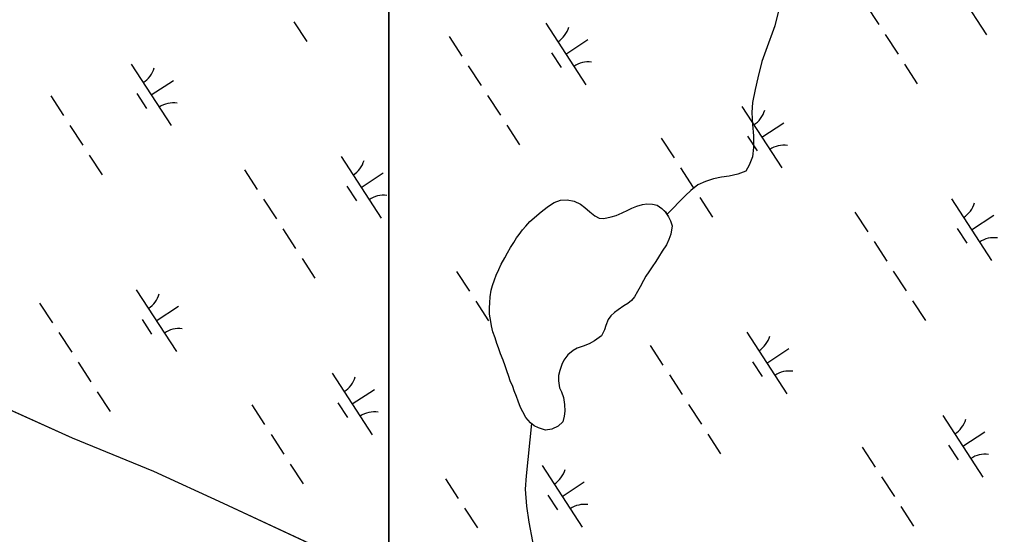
# Model space of a CAD drawing. Extents: x 3953924 to 3974542, y 193747 to 216192.
# Drawn here: x 3967905 to 3968571, y 205029 to 205380 of the extents above; entities that cross this region are included whole.
import ezdxf

# ---------------------------------------------------------------- set-up
doc = ezdxf.new("R2010")
doc.units = 0
for name, color, linetype in [('V-GRID-MAJR', 7, 'Continuous'), ('V-TOPO-SHOR', 7, 'Continuous'), ('V-WETL-SWMP', 7, 'Continuous')]:
    doc.layers.add(name, color=color, linetype=linetype)

msp = doc.modelspace()

# ---------------------------------------------------------------- linework, layer by layer
at = {"layer": 'V-GRID-MAJR'}
msp.add_spline([(3967994.91, 197070.83), (3967932.28, 200408.24), (3967818.56, 206468.17), (3967751.04, 210066.72)], degree=3, dxfattribs=at)
at = {"layer": 'V-TOPO-SHOR'}
for points in [[(3968427.94, 205411.52), (3968418.97, 205375.5), (3968412.94, 205358.72), (3968410.32, 205351.24), (3968407.55, 205340.14), (3968405.57, 205332.13), (3968403.97, 205323.22), (3968403.42, 205316.5), (3968403.9, 205308.36), (3968404.5, 205300.6), (3968404.59, 205292.71), (3968403.78, 205286.25), (3968401.69, 205280.57), (3968399.21, 205276.45), (3968393.77, 205274.41), (3968387.95, 205273.02), (3968382.77, 205272.53), (3968377.21, 205271.26), (3968371.9, 205269.48), (3968366.72, 205267.31), (3968361.79, 205263.46), (3968358.15, 205259.86), (3968345.64, 205247.14)], [(3968348.31, 205233.75), (3968346.87, 205230.01), (3968345.3, 205226.4), (3968342.43, 205222.02), (3968339.82, 205217.9), (3968338.13, 205215.06), (3968335.53, 205211.45), (3968333.18, 205207.98), (3968331.23, 205205.01), (3968329.66, 205202.18), (3968327.31, 205197.79), (3968325.49, 205194.7), (3968323.53, 205191.09), (3968321.45, 205188.52), (3968318.98, 205186.46), (3968316.26, 205184.79), (3968312.5, 205182.23), (3968309.9, 205180.43), (3968307.44, 205178.12), (3968305.48, 205175.67), (3968304.04, 205171.54), (3968302.99, 205168.44), (3968301.03, 205164.45), (3968296.36, 205160.98), (3968292.73, 205159.06), (3968288.46, 205157.53), (3968284.58, 205156.13), (3968281.72, 205154.46), (3968278.22, 205151.51), (3968275.35, 205147.9), (3968273.92, 205144.94), (3968272.61, 205140.93), (3968271.68, 205137.45), (3968271.67, 205133.83), (3968272.54, 205129.17), (3968273.82, 205126.33), (3968275.1, 205122.44), (3968275.85, 205117.65), (3968275.96, 205113.13), (3968275.55, 205109.77), (3968274.63, 205106.02), (3968271.51, 205102.94), (3968267.23, 205101.02), (3968262.96, 205100.27), (3968258.19, 205101.84), (3968255.09, 205103.28), (3968252.78, 205105.23), (3968249.56, 205108.87), (3968247.52, 205112.76), (3968245.98, 205115.74), (3968244.32, 205120.01), (3968243.17, 205123.12), (3968241.64, 205127.13), (3968240.62, 205129.98), (3968238.96, 205133.87), (3968237.94, 205136.72), (3968236.54, 205140.6), (3968235.39, 205143.97), (3968233.99, 205147.85), (3968232.33, 205152.26), (3968230.93, 205156.27), (3968229.78, 205159.25), (3968228.64, 205163.01), (3968226.98, 205167.28), (3968226.1, 205171.16), (3968225.59, 205174.27), (3968224.84, 205179.31), (3968224.73, 205183.58), (3968225.01, 205186.93), (3968225.29, 205191.07), (3968225.96, 205195.46), (3968226.88, 205198.82), (3968228.19, 205202.56), (3968229.37, 205205.66), (3968231.07, 205209.66), (3968232.64, 205213.14), (3968235.12, 205217.65), (3968236.95, 205220.87), (3968239.16, 205224.61), (3968241.25, 205227.96), (3968243.2, 205231.05), (3968245.02, 205233.5), (3968247.24, 205236.59), (3968249.45, 205239.16), (3968252.31, 205242.38), (3968255.16, 205244.82), (3968258.54, 205247.65), (3968261.13, 205249.83), (3968264.9, 205252.66), (3968268.79, 205255.1), (3968273.06, 205256.75), (3968277.72, 205257.12), (3968282.37, 205256.06), (3968286.75, 205253.97), (3968289.58, 205251.89), (3968293.06, 205248.9), (3968296.54, 205246.17), (3968299.37, 205244.6), (3968302.73, 205244.33), (3968307.65, 205245.46), (3968311.01, 205246.35)], [(3968311.01, 205246.35), (3968315.03, 205248.14), (3968318.92, 205250.06), (3968321.64, 205251.34), (3968325.13, 205252.61), (3968328.89, 205253.76), (3968331.86, 205254.26), (3968335.87, 205254.11), (3968338.97, 205253.32), (3968342.06, 205251.23), (3968344.51, 205248.9), (3968346.69, 205245.52), (3968348.09, 205242.67), (3968349.11, 205239.31), (3968348.31, 205233.75)], [(3967684.89, 205213.02), (3967696.61, 205206.76), (3967706.13, 205201.68), (3967726.61, 205191.77), (3967778.26, 205167.75), (3967796.93, 205159.39), (3967861.08, 205130.93), (3967940.55, 205095.15), (3967995.94, 205072.28), (3968043.34, 205050.61), (3968131.3, 205009.76), (3968211.13, 204968.69), (3968247.57, 204949.92), (3968289.39, 204922.34), (3968321.41, 204898.42), (3968353.16, 204871.67), (3968419.86, 204813.11), (3968505.13, 204727.87)], [(3968253.32, 205104.78), (3968249.78, 205069.24), (3968248.96, 205060.2), (3968250.06, 205048.43), (3968251.56, 205037.56), (3968253.95, 205024.49), (3968256.97, 205009.87), (3968260.28, 204998.35), (3968266.9, 204978.28), (3968274.4, 204953.68), (3968276.66, 204941.26), (3968276.96, 204930.53)]]:
    msp.add_lwpolyline(points, dxfattribs=at)
at = {"layer": 'V-WETL-SWMP'}
for p, q in [((3968156.3, 205653.99), (3968156.3, 204996.9)), ((3968156.3, 204996.9), (3968156.3, 205653.99)), ((3968535.89, 205411.34), (3968563.17, 205369.43)), ((3968481.14, 205389.66), (3968489.87, 205376.25)), ((3968091.61, 205378.26), (3968100.34, 205364.85)), ((3968263.07, 205377.21), (3968290.35, 205335.31)), ((3968494.23, 205369.55), (3968502.96, 205356.14)), ((3968197.25, 205368.28), (3968205.98, 205354.87)), ((3968276.71, 205356.26), (3968291.79, 205366.08)), ((3968266.97, 205357.08), (3968273.51, 205347.02)), ((3967980.77, 205349.42), (3968008.05, 205307.52)), ((3968507.32, 205349.43), (3968516.05, 205336.02)), ((3968210.34, 205348.16), (3968219.07, 205334.75)), ((3967994.41, 205328.47), (3968009.5, 205338.29)), ((3967984.67, 205329.29), (3967991.22, 205319.23)), ((3967926.02, 205327.75), (3967934.75, 205314.34)), ((3968223.44, 205328.05), (3968232.16, 205314.64)), ((3968396.49, 205320.59), (3968423.77, 205278.69)), ((3968410.13, 205299.64), (3968425.21, 205309.46)), ((3967939.11, 205307.63), (3967947.84, 205294.22)), ((3968236.53, 205307.94), (3968245.26, 205294.53)), ((3968341.73, 205298.92), (3968350.46, 205285.51)), ((3968400.39, 205300.46), (3968406.94, 205290.4)), ((3967952.2, 205287.52), (3967960.93, 205274.11)), ((3968123.66, 205286.47), (3968150.94, 205244.56)), ((3968057.84, 205277.53), (3968066.57, 205264.12)), ((3968354.83, 205278.8), (3968363.56, 205265.39)), ((3968137.3, 205265.51), (3968152.39, 205275.33)), ((3968127.56, 205266.33), (3968134.11, 205256.28)), ((3968070.94, 205257.42), (3968079.67, 205244.01)), ((3968268.79, 205255.1), (3968273.06, 205256.75)), ((3968273.06, 205256.75), (3968277.72, 205257.12)), ((3968277.72, 205257.12), (3968282.37, 205256.06)), ((3968282.37, 205256.06), (3968286.75, 205253.97)), ((3968367.92, 205258.69), (3968376.65, 205245.28)), ((3968539.38, 205257.63), (3968566.66, 205215.73)), ((3968258.54, 205247.65), (3968261.14, 205249.83)), ((3968261.14, 205249.83), (3968264.9, 205252.66)), ((3968264.9, 205252.66), (3968268.79, 205255.1)), ((3968286.75, 205253.97), (3968289.58, 205251.89)), ((3968289.58, 205251.89), (3968293.06, 205248.9)), ((3968315.03, 205248.14), (3968318.92, 205250.06)), ((3968318.92, 205250.06), (3968321.64, 205251.34)), ((3968321.64, 205251.34), (3968325.13, 205252.61)), ((3968325.13, 205252.61), (3968328.89, 205253.76)), ((3968328.89, 205253.76), (3968331.86, 205254.26)), ((3968331.86, 205254.26), (3968335.87, 205254.11)), ((3968335.87, 205254.11), (3968338.97, 205253.32)), ((3968338.97, 205253.32), (3968342.06, 205251.23)), ((3968342.06, 205251.23), (3968344.5, 205248.9)), ((3968252.31, 205242.38), (3968255.16, 205244.82)), ((3968255.16, 205244.82), (3968258.54, 205247.65)), ((3968293.06, 205248.9), (3968296.54, 205246.16)), ((3968296.54, 205246.16), (3968299.37, 205244.6)), ((3968299.37, 205244.6), (3968302.73, 205244.32)), ((3968302.73, 205244.32), (3968307.65, 205245.46)), ((3968307.65, 205245.46), (3968311.01, 205246.35)), ((3968311.01, 205246.35), (3968315.03, 205248.14)), ((3968344.5, 205248.9), (3968346.69, 205245.52)), ((3968346.69, 205245.52), (3968348.09, 205242.67)), ((3968348.09, 205242.67), (3968349.11, 205239.31)), ((3968473.56, 205248.7), (3968482.29, 205235.29)), ((3968553.02, 205236.68), (3968568.1, 205246.5)), ((3968084.03, 205237.31), (3968092.76, 205223.9)), ((3968245.02, 205233.5), (3968247.24, 205236.59)), ((3968247.24, 205236.59), (3968249.45, 205239.16)), ((3968249.45, 205239.16), (3968252.31, 205242.38)), ((3968349.11, 205239.31), (3968348.31, 205233.75)), ((3968543.28, 205237.5), (3968549.83, 205227.44)), ((3968241.25, 205227.96), (3968243.2, 205231.05)), ((3968243.2, 205231.05), (3968245.02, 205233.5)), ((3968346.87, 205230.01), (3968345.3, 205226.4)), ((3968348.31, 205233.75), (3968346.87, 205230.01)), ((3968236.95, 205220.87), (3968239.16, 205224.61)), ((3968239.16, 205224.61), (3968241.25, 205227.96)), ((3968345.3, 205226.4), (3968342.43, 205222.02)), ((3968486.65, 205228.59), (3968495.38, 205215.18)), ((3968097.12, 205217.19), (3968105.85, 205203.78)), ((3968232.64, 205213.14), (3968235.12, 205217.65)), ((3968235.12, 205217.65), (3968236.95, 205220.87)), ((3968339.82, 205217.9), (3968338.13, 205215.06)), ((3968342.43, 205222.02), (3968339.82, 205217.9)), ((3968229.37, 205205.66), (3968231.07, 205209.66)), ((3968231.07, 205209.66), (3968232.64, 205213.14)), ((3968335.53, 205211.45), (3968333.18, 205207.98)), ((3968338.13, 205215.06), (3968335.53, 205211.45)), ((3968202.33, 205208.17), (3968211.06, 205194.76)), ((3968226.88, 205198.82), (3968228.19, 205202.56)), ((3968228.19, 205202.56), (3968229.37, 205205.66)), ((3968331.23, 205205.01), (3968329.66, 205202.18)), ((3968333.18, 205207.98), (3968331.23, 205205.01)), ((3968499.75, 205208.47), (3968508.47, 205195.07)), ((3968225.96, 205195.46), (3968226.88, 205198.82)), ((3968327.31, 205197.79), (3968325.49, 205194.7)), ((3968329.66, 205202.18), (3968327.31, 205197.79)), ((3967984.26, 205195.72), (3968011.54, 205153.82)), ((3968225.01, 205186.94), (3968225.29, 205191.07)), ((3968225.29, 205191.07), (3968225.96, 205195.46)), ((3968323.53, 205191.09), (3968321.45, 205188.52)), ((3968325.49, 205194.7), (3968323.53, 205191.09)), ((3967918.44, 205186.79), (3967927.17, 205173.38)), ((3967997.9, 205174.77), (3968012.98, 205184.59)), ((3968215.42, 205188.06), (3968224.15, 205174.65)), ((3968224.73, 205183.58), (3968225.01, 205186.94)), ((3968224.84, 205179.31), (3968224.73, 205183.58)), ((3968316.26, 205184.79), (3968312.5, 205182.23)), ((3968318.98, 205186.46), (3968316.26, 205184.79)), ((3968321.45, 205188.52), (3968318.98, 205186.46)), ((3968512.84, 205188.36), (3968521.57, 205174.95)), ((3968225.59, 205174.27), (3968224.84, 205179.31)), ((3968307.44, 205178.12), (3968305.48, 205175.67)), ((3968309.9, 205180.43), (3968307.44, 205178.12)), ((3968312.5, 205182.23), (3968309.9, 205180.43)), ((3967988.16, 205175.59), (3967994.71, 205165.53)), ((3968226.1, 205171.16), (3968225.59, 205174.27)), ((3968226.98, 205167.28), (3968226.1, 205171.16)), ((3968304.04, 205171.54), (3968302.99, 205168.45)), ((3968305.48, 205175.67), (3968304.04, 205171.54)), ((3967931.53, 205166.67), (3967940.26, 205153.27)), ((3968228.64, 205163), (3968226.98, 205167.28)), ((3968229.78, 205159.25), (3968228.64, 205163)), ((3968301.03, 205164.45), (3968296.36, 205160.98)), ((3968302.99, 205168.45), (3968301.03, 205164.45)), ((3968399.98, 205166.89), (3968427.25, 205124.99)), ((3968230.93, 205156.27), (3968229.78, 205159.25)), ((3968232.33, 205152.26), (3968230.93, 205156.27)), ((3968284.58, 205156.13), (3968281.72, 205154.46)), ((3968288.46, 205157.53), (3968284.58, 205156.13)), ((3968292.73, 205159.06), (3968288.46, 205157.53)), ((3968296.36, 205160.98), (3968292.73, 205159.06)), ((3968334.16, 205157.96), (3968342.88, 205144.55)), ((3968233.99, 205147.85), (3968232.33, 205152.26)), ((3968278.22, 205151.51), (3968275.35, 205147.9)), ((3968281.72, 205154.46), (3968278.22, 205151.51)), ((3968413.61, 205145.94), (3968428.7, 205155.76)), ((3967944.63, 205146.56), (3967953.36, 205133.15)), ((3968235.39, 205143.97), (3968233.99, 205147.85)), ((3968236.54, 205140.6), (3968235.39, 205143.97)), ((3968273.92, 205144.94), (3968272.61, 205140.94)), ((3968275.35, 205147.9), (3968273.92, 205144.94)), ((3968403.87, 205146.76), (3968410.42, 205136.7)), ((3968117.68, 205139.1), (3968144.96, 205097.2)), ((3968237.94, 205136.72), (3968236.54, 205140.6)), ((3968238.96, 205133.87), (3968237.94, 205136.72)), ((3968271.68, 205137.45), (3968271.67, 205133.83)), ((3968272.61, 205140.94), (3968271.68, 205137.45)), ((3968347.25, 205137.84), (3968355.98, 205124.43)), ((3967861.08, 205130.93), (3967940.55, 205095.15)), ((3968240.62, 205129.98), (3968238.96, 205133.87)), ((3968241.64, 205127.13), (3968240.62, 205129.98)), ((3968271.67, 205133.83), (3968272.55, 205129.17)), ((3967957.72, 205126.45), (3967966.45, 205113.04)), ((3968131.32, 205118.15), (3968146.41, 205127.97)), ((3968243.17, 205123.12), (3968241.64, 205127.13)), ((3968244.32, 205120.01), (3968243.17, 205123.12)), ((3968272.55, 205129.17), (3968273.82, 205126.32)), ((3968273.82, 205126.32), (3968275.1, 205122.44)), ((3968062.93, 205117.43), (3968071.65, 205104.02)), ((3968121.58, 205118.97), (3968128.13, 205108.92)), ((3968245.98, 205115.74), (3968244.32, 205120.01)), ((3968275.1, 205122.44), (3968275.85, 205117.65)), ((3968275.85, 205117.65), (3968275.96, 205113.13)), ((3968360.34, 205117.73), (3968369.07, 205104.32)), ((3968247.52, 205112.76), (3968245.98, 205115.74)), ((3968249.56, 205108.87), (3968247.52, 205112.76)), ((3968275.55, 205109.77), (3968274.63, 205106.02)), ((3968275.96, 205113.13), (3968275.55, 205109.77)), ((3968533.4, 205110.27), (3968560.67, 205068.37)), ((3968252.78, 205105.23), (3968249.56, 205108.87)), ((3968255.09, 205103.28), (3968252.78, 205105.23)), ((3968258.19, 205101.84), (3968255.09, 205103.28)), ((3968271.51, 205102.94), (3968267.23, 205101.02)), ((3968274.63, 205106.02), (3968271.51, 205102.94)), ((3968076.02, 205097.31), (3968084.75, 205083.9)), ((3968262.96, 205100.27), (3968258.19, 205101.84)), ((3968267.23, 205101.02), (3968262.96, 205100.27)), ((3968373.43, 205097.62), (3968382.16, 205084.21)), ((3968547.04, 205089.32), (3968562.12, 205099.14)), ((3967940.55, 205095.15), (3967995.94, 205072.28)), ((3968537.3, 205090.14), (3968543.84, 205080.08)), ((3968478.64, 205088.6), (3968487.37, 205075.19)), ((3968089.11, 205077.2), (3968097.84, 205063.79)), ((3968260.57, 205076.15), (3968287.85, 205034.24)), ((3967995.94, 205072.28), (3968043.34, 205050.61)), ((3968194.75, 205067.21), (3968203.48, 205053.8)), ((3968274.21, 205055.19), (3968289.3, 205065.01)), ((3968491.73, 205068.48), (3968500.46, 205055.07)), ((3968264.47, 205056.01), (3968271.02, 205045.96)), ((3968043.34, 205050.61), (3968131.3, 205009.76)), ((3968207.84, 205047.1), (3968216.57, 205033.69)), ((3968504.83, 205048.37), (3968513.56, 205034.96))]:
    msp.add_line(p, q, dxfattribs=at)
for centre, start, end in [((3968261.84, 205379.54), 302.29009, 343.83375), ((3968291.98, 205333.24), 82.29009, 123.83375), ((3967979.54, 205351.75), 302.29009, 343.83375), ((3968009.68, 205305.45), 82.29009, 123.83375), ((3968395.26, 205322.92), 302.29009, 343.83375), ((3968425.4, 205276.62), 82.29009, 123.83375), ((3968122.43, 205288.79), 302.29009, 343.83375), ((3968152.57, 205242.49), 82.29009, 123.83375), ((3968538.15, 205259.96), 302.29009, 343.83375), ((3968568.29, 205213.66), 82.29009, 123.83375), ((3967983.03, 205198.05), 302.29009, 343.83375), ((3968013.17, 205151.75), 82.29009, 123.83375), ((3968398.74, 205169.22), 302.29009, 343.83375), ((3968116.45, 205141.43), 302.29009, 343.83375), ((3968428.88, 205122.92), 82.29009, 123.83375), ((3968146.59, 205095.13), 82.29009, 123.83375), ((3968532.17, 205112.6), 302.29009, 343.83375), ((3968562.3, 205066.3), 82.29009, 123.83375), ((3968259.34, 205078.47), 302.29009, 343.83375), ((3968289.48, 205032.17), 82.29009, 123.83375)]:
    msp.add_arc(centre, 17.62, start, end, dxfattribs=at)

doc.saveas('drawing.dxf')
